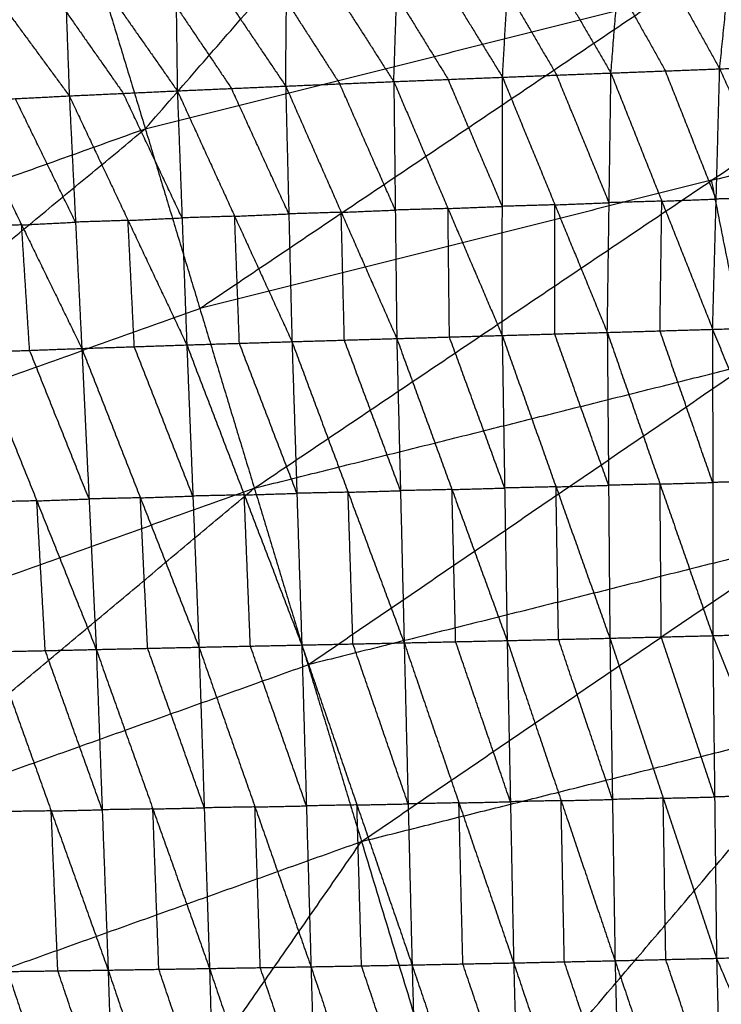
# Model space of a CAD drawing. Header units: millimetres. Extents: x -106 to 110, y -96 to 120.
# Tile 410 of 656: x -26.36 to -20.27, y 93.66 to 102.21. Entities that reach past the tile are written whole.
import ezdxf

# ---------------------------------------------------------------- set-up
doc = ezdxf.new("R2010")
doc.units = ezdxf.units.MM
doc.header["$MEASUREMENT"] = 0
doc.layers.add('Default', color=7, linetype='Continuous', true_color=0x000000)

msp = doc.modelspace()

# ---------------------------------------------------------------- linework, layer by layer
at = {"layer": 'Default'}
for points in [[(-25.2713, 101.2606, 9.1165), (-21.4752, 105.6204, 10.5669), (-17.6792, 109.9802, 12.0172)], [(-27.1934, 107.597, 12.0172), (-26.2323, 104.4288, 10.5669), (-25.2713, 101.2606, 9.1165)], [(-25.2713, 101.2606, 9.1165), (-20.8293, 102.3732, 9.1165), (-16.3874, 103.4859, 9.1165)], [(-24.3249, 98.1408, 7.9444), (-20.3561, 100.8133, 8.5305), (-16.3874, 103.4859, 9.1165)], [(-21.2298, 101.7447, 4.0571), (-21.1704, 102.5018, 5.3837), (-21.1109, 103.259, 6.7103)], [(-21.1109, 103.259, 6.7103), (-20.6985, 102.5198, 5.3484), (-20.2861, 101.7807, 3.9865)], [(-20.2861, 101.7807, 3.9865), (-20.209, 102.544, 5.31), (-20.1319, 103.3074, 6.6335)], [(-22.1708, 101.7081, 4.1306), (-22.1285, 102.4589, 5.4609), (-22.0863, 103.2097, 6.7913)], [(-22.0863, 103.2097, 6.7913), (-21.658, 102.4772, 5.4242), (-21.2298, 101.7447, 4.0571)], [(-24.0528, 101.631, 4.2906), (-24.0459, 102.3696, 5.6286), (-24.039, 103.1082, 6.9665)], [(-24.039, 103.1082, 6.9665), (-23.5767, 102.3892, 5.5874), (-23.1143, 101.6702, 4.2083)], [(-23.1143, 101.6702, 4.2083), (-23.0896, 102.4148, 5.5426), (-23.0648, 103.1593, 6.8769)], [(-23.0648, 103.1593, 6.8769), (-22.6178, 102.4337, 5.5037), (-22.1708, 101.7081, 4.1306)], [(-25.9833, 103.0028, 7.1588), (-25.957, 102.2744, 5.8164), (-25.9307, 101.5461, 4.4741)], [(-25.9833, 103.0028, 7.1588), (-25.4882, 102.2963, 5.7689), (-24.9931, 101.5898, 4.3791)], [(-25.0131, 103.056, 7.0606), (-25.0031, 102.3229, 5.7199), (-24.9931, 101.5898, 4.3791)], [(-25.0131, 103.056, 7.0606), (-24.5329, 102.3435, 5.6756), (-24.0528, 101.631, 4.2906)], [(-26.9575, 102.9444, 7.2602), (-26.4441, 102.2452, 5.8672), (-25.9307, 101.5461, 4.4741)], [(-21.1704, 102.5018, 5.3837), (-20.9641, 102.1323, 4.7028), (-20.7579, 101.7627, 4.0218)], [(-23.0896, 102.4148, 5.5426), (-22.8661, 102.0519, 4.856), (-22.6426, 101.6891, 4.1695)], [(-22.1285, 102.4589, 5.4609), (-21.9144, 102.0926, 4.7774), (-21.7003, 101.7264, 4.0939)], [(-25.0031, 102.3229, 5.7199), (-24.763, 101.9667, 5.0274), (-24.5229, 101.6104, 4.3349)], [(-24.7981, 99.7007, 8.5305), (-22.8137, 101.0369, 8.8235), (-20.8293, 102.3732, 9.1165)], [(-24.0459, 102.3696, 5.6286), (-23.8147, 102.0101, 4.939), (-23.5835, 101.6506, 4.2495)], [(-25.957, 102.2744, 5.8164), (-25.7094, 101.9212, 5.1215), (-25.4619, 101.568, 4.4266)], [(-20.3561, 100.8133, 8.5305), (-18.2128, 101.3502, 8.5305), (-16.0694, 101.8871, 8.5305)], [(-20.2861, 101.7807, 3.9865), (-19.7603, 101.8006, 3.9484), (-19.2345, 101.8205, 3.9104)], [(-22.1708, 101.7081, 4.1306), (-21.7003, 101.7264, 4.0939), (-21.2298, 101.7447, 4.0571)], [(-21.2457, 100.6188, 3.1283), (-21.473, 101.1726, 3.6111), (-21.7003, 101.7264, 4.0939)], [(-21.2616, 99.4928, 2.1994), (-21.2457, 100.6188, 3.1283), (-21.2298, 101.7447, 4.0571)], [(-21.2298, 101.7447, 4.0571), (-20.7579, 101.7627, 4.0218), (-20.2861, 101.7807, 3.9865)], [(-21.2298, 101.7447, 4.0571), (-20.7886, 100.6323, 3.0964), (-20.3474, 99.5198, 2.1358)], [(-20.3167, 100.6503, 3.0611), (-20.5373, 101.2065, 3.5415), (-20.7579, 101.7627, 4.0218)], [(-20.3474, 99.5198, 2.1358), (-20.3167, 100.6503, 3.0611), (-20.2861, 101.7807, 3.9865)], [(-20.2861, 101.7807, 3.9865), (-19.7881, 100.6667, 3.0246), (-19.29, 99.5526, 2.0628)], [(-24.9931, 101.5898, 4.3791), (-24.5229, 101.6104, 4.3349), (-24.0528, 101.631, 4.2906)], [(-24.0528, 101.631, 4.2906), (-23.5835, 101.6506, 4.2495), (-23.1143, 101.6702, 4.2083)], [(-24.0528, 101.631, 4.2906), (-24.0255, 100.5218, 3.3485), (-23.9982, 99.4126, 2.4064)], [(-24.0528, 101.631, 4.2906), (-23.5707, 100.5353, 3.3119), (-23.0887, 99.4397, 2.3332)], [(-23.1015, 100.5549, 3.2708), (-23.3425, 101.1027, 3.7601), (-23.5835, 101.6506, 4.2495)], [(-23.1143, 101.6702, 4.2083), (-22.6426, 101.6891, 4.1695), (-22.1708, 101.7081, 4.1306)], [(-23.1143, 101.6702, 4.2083), (-23.1015, 100.5549, 3.2708), (-23.0887, 99.4397, 2.3332)], [(-23.1143, 101.6702, 4.2083), (-22.6442, 100.5682, 3.2364), (-22.174, 99.4663, 2.2646)], [(-22.1724, 100.5872, 3.1976), (-22.4075, 101.1381, 3.6835), (-22.6426, 101.6891, 4.1695)], [(-22.174, 99.4663, 2.2646), (-22.1724, 100.5872, 3.1976), (-22.1708, 101.7081, 4.1306)], [(-22.1708, 101.7081, 4.1306), (-21.7162, 100.6004, 3.165), (-21.2616, 99.4928, 2.1994)], [(-26.867, 101.4978, 4.5764), (-26.3988, 101.522, 4.5253), (-25.9307, 101.5461, 4.4741)], [(-25.9307, 101.5461, 4.4741), (-25.4619, 101.568, 4.4266), (-24.9931, 101.5898, 4.3791)], [(-25.9307, 101.5461, 4.4741), (-25.8764, 100.4499, 3.5241), (-25.8221, 99.3537, 2.574)], [(-25.9307, 101.5461, 4.4741), (-25.4208, 100.4652, 3.4802), (-24.911, 99.3843, 2.4863)], [(-24.952, 100.4871, 3.4327), (-25.207, 101.0275, 3.9297), (-25.4619, 101.568, 4.4266)], [(-24.9931, 101.5898, 4.3791), (-24.952, 100.4871, 3.4327), (-24.911, 99.3843, 2.4863)], [(-24.9931, 101.5898, 4.3791), (-24.4956, 100.5012, 3.3927), (-23.9982, 99.4126, 2.4064)], [(-24.0255, 100.5218, 3.3485), (-24.2742, 101.0661, 3.8417), (-24.5229, 101.6104, 4.3349)], [(-26.867, 101.4978, 4.5764), (-26.3445, 100.4258, 3.5752), (-25.8221, 99.3537, 2.574)], [(-25.8764, 100.4499, 3.5241), (-26.1376, 100.9859, 4.0247), (-26.3988, 101.522, 4.5253)], [(-33.8943, 98.1752, 9.1165), (-29.5828, 99.7179, 9.1165), (-25.2713, 101.2606, 9.1165)], [(-32.6467, 95.1632, 7.9444), (-28.959, 98.2119, 8.5305), (-25.2713, 101.2606, 9.1165)], [(-25.2713, 101.2606, 9.1165), (-24.7981, 99.7007, 8.5305), (-24.3249, 98.1408, 7.9444)], [(-20.3561, 100.8133, 8.5305), (-22.5771, 100.257, 8.5305), (-24.7981, 99.7007, 8.5305)], [(-20.0381, 99.2146, 7.9444), (-20.1971, 100.0139, 8.2375), (-20.3561, 100.8133, 8.5305)], [(-21.7162, 100.6004, 3.165), (-21.4809, 100.6096, 3.1466), (-21.2457, 100.6188, 3.1283)], [(-20.7886, 100.6323, 3.0964), (-21.0171, 100.6255, 3.1123), (-21.2457, 100.6188, 3.1283)], [(-20.8045, 99.5063, 2.1676), (-20.7965, 100.0693, 2.632), (-20.7886, 100.6323, 3.0964)], [(-20.7886, 100.6323, 3.0964), (-20.5526, 100.6413, 3.0788), (-20.3167, 100.6503, 3.0611)], [(-19.7881, 100.6667, 3.0246), (-20.0524, 100.6585, 3.0429), (-20.3167, 100.6503, 3.0611)], [(-24.4956, 100.5012, 3.3927), (-24.2606, 100.5115, 3.3706), (-24.0255, 100.5218, 3.3485)], [(-23.5707, 100.5353, 3.3119), (-23.7981, 100.5285, 3.3302), (-24.0255, 100.5218, 3.3485)], [(-23.5707, 100.5353, 3.3119), (-23.3361, 100.5451, 3.2913), (-23.1015, 100.5549, 3.2708)], [(-23.5435, 99.4261, 2.3698), (-23.5571, 99.9807, 2.8408), (-23.5707, 100.5353, 3.3119)], [(-22.6442, 100.5682, 3.2364), (-22.8728, 100.5616, 3.2536), (-23.1015, 100.5549, 3.2708)], [(-22.6442, 100.5682, 3.2364), (-22.4083, 100.5777, 3.217), (-22.1724, 100.5872, 3.1976)], [(-22.6314, 99.453, 2.2989), (-22.6378, 100.0106, 2.7677), (-22.6442, 100.5682, 3.2364)], [(-21.7162, 100.6004, 3.165), (-21.9443, 100.5938, 3.1813), (-22.1724, 100.5872, 3.1976)], [(-21.7178, 99.4795, 2.232), (-21.717, 100.04, 2.6985), (-21.7162, 100.6004, 3.165)], [(-26.3445, 100.4258, 3.5752), (-26.1105, 100.4378, 3.5497), (-25.8764, 100.4499, 3.5241)], [(-25.4208, 100.4652, 3.4802), (-25.6486, 100.4575, 3.5021), (-25.8764, 100.4499, 3.5241)], [(-25.4208, 100.4652, 3.4802), (-25.1864, 100.4761, 3.4565), (-24.952, 100.4871, 3.4327)], [(-25.3665, 99.369, 2.5302), (-25.3937, 99.9171, 3.0052), (-25.4208, 100.4652, 3.4802)], [(-24.4956, 100.5012, 3.3927), (-24.7238, 100.4941, 3.4127), (-24.952, 100.4871, 3.4327)], [(-24.4546, 99.3984, 2.4463), (-24.4751, 99.9498, 2.9195), (-24.4956, 100.5012, 3.3927)], [(-26.3445, 100.4258, 3.5752), (-26.5711, 100.4175, 3.5996), (-26.7977, 100.4093, 3.6239)], [(-26.2752, 99.3372, 2.6227), (-26.3099, 99.8815, 3.099), (-26.3445, 100.4258, 3.5752)], [(-24.3249, 98.1408, 7.9444), (-20.0381, 99.2146, 7.9444), (-15.7514, 100.2883, 7.9444)], [(-23.3945, 95.0736, 6.9532), (-19.5729, 97.6809, 7.4488), (-15.7514, 100.2883, 7.9444)], [(-28.959, 98.2119, 8.5305), (-26.8785, 98.9563, 8.5305), (-24.7981, 99.7007, 8.5305)], [(-22.174, 99.4663, 2.2646), (-21.7178, 99.4795, 2.232), (-21.2616, 99.4928, 2.1994)], [(-21.2616, 99.4928, 2.1994), (-20.8045, 99.5063, 2.1676), (-20.3474, 99.5198, 2.1358)], [(-21.2616, 99.4928, 2.1994), (-21.2505, 98.1656, 1.6603), (-21.2395, 96.8383, 1.1212)], [(-21.2616, 99.4928, 2.1994), (-20.8041, 98.1766, 1.6317), (-20.3467, 96.8605, 1.0639)], [(-20.347, 98.1901, 1.5999), (-20.5758, 98.8482, 1.8837), (-20.8045, 99.5063, 2.1676)], [(-20.3474, 99.5198, 2.1358), (-19.8187, 99.5362, 2.0993), (-19.29, 99.5526, 2.0628)], [(-20.3474, 99.5198, 2.1358), (-20.347, 98.1901, 1.5999), (-20.3467, 96.8605, 1.0639)], [(-20.3474, 99.5198, 2.1358), (-19.8116, 98.2052, 1.5651), (-19.2758, 96.8906, 0.9945)], [(-24.911, 99.3843, 2.4863), (-24.4546, 99.3984, 2.4463), (-23.9982, 99.4126, 2.4064)], [(-23.9982, 99.4126, 2.4064), (-23.5435, 99.4261, 2.3698), (-23.0887, 99.4397, 2.3332)], [(-23.9982, 99.4126, 2.4064), (-23.9556, 98.0959, 1.8556), (-23.913, 96.7793, 1.3047)], [(-23.9982, 99.4126, 2.4064), (-23.5113, 98.1054, 1.8231), (-23.0244, 96.7981, 1.2399)], [(-23.0566, 98.1189, 1.7865), (-23.3, 98.7725, 2.0782), (-23.5435, 99.4261, 2.3698)], [(-23.0887, 99.4397, 2.3332), (-22.6314, 99.453, 2.2989), (-22.174, 99.4663, 2.2646)], [(-23.0887, 99.4397, 2.3332), (-23.0566, 98.1189, 1.7865), (-23.0244, 96.7981, 1.2399)], [(-23.0887, 99.4397, 2.3332), (-22.6098, 98.1287, 1.7562), (-22.1308, 96.8177, 1.1791)], [(-22.1524, 98.142, 1.7218), (-22.3919, 98.7975, 2.0104), (-22.6314, 99.453, 2.2989)], [(-22.174, 99.4663, 2.2646), (-22.1524, 98.142, 1.7218), (-22.1308, 96.8177, 1.1791)], [(-22.174, 99.4663, 2.2646), (-21.7067, 98.1523, 1.6929), (-21.2395, 96.8383, 1.1212)], [(-21.2505, 98.1656, 1.6603), (-21.4842, 98.8226, 1.9461), (-21.7178, 99.4795, 2.232)], [(-26.7284, 99.3207, 2.6714), (-26.2752, 99.3372, 2.6227), (-25.8221, 99.3537, 2.574)], [(-26.7284, 99.3207, 2.6714), (-26.2125, 98.0306, 2.0636), (-25.6967, 96.7405, 1.4559)], [(-25.7594, 98.0471, 2.015), (-26.0173, 98.6922, 2.3188), (-26.2752, 99.3372, 2.6227)], [(-25.8221, 99.3537, 2.574), (-25.3665, 99.369, 2.5302), (-24.911, 99.3843, 2.4863)], [(-25.8221, 99.3537, 2.574), (-25.7594, 98.0471, 2.015), (-25.6967, 96.7405, 1.4559)], [(-25.8221, 99.3537, 2.574), (-25.3137, 98.0571, 1.9752), (-24.8053, 96.7605, 1.3763)], [(-24.8582, 98.0724, 1.9313), (-25.1123, 98.7207, 2.2307), (-25.3665, 99.369, 2.5302)], [(-24.911, 99.3843, 2.4863), (-24.8582, 98.0724, 1.9313), (-24.8053, 96.7605, 1.3763)], [(-24.911, 99.3843, 2.4863), (-24.412, 98.0818, 1.8955), (-23.913, 96.7793, 1.3047)], [(-23.9556, 98.0959, 1.8556), (-24.2051, 98.7472, 2.1509), (-24.4546, 99.3984, 2.4463)], [(-23.8597, 96.6072, 7.4488), (-21.9489, 97.9109, 7.6966), (-20.0381, 99.2146, 7.9444)], [(-32.6467, 95.1632, 7.9444), (-28.4858, 96.652, 7.9444), (-24.3249, 98.1408, 7.9444)], [(-31.4201, 92.202, 6.9532), (-27.8725, 95.1714, 7.4488), (-24.3249, 98.1408, 7.9444)], [(-24.3249, 98.1408, 7.9444), (-23.8597, 96.6072, 7.4488), (-23.3945, 95.0736, 6.9532)], [(-22.6098, 98.1287, 1.7562), (-22.8332, 98.1238, 1.7713), (-23.0566, 98.1189, 1.7865)], [(-22.6098, 98.1287, 1.7562), (-22.3811, 98.1353, 1.739), (-22.1524, 98.142, 1.7218)], [(-22.5776, 96.8079, 1.2095), (-22.5937, 97.4683, 1.4828), (-22.6098, 98.1287, 1.7562)], [(-21.7067, 98.1523, 1.6929), (-21.9296, 98.1472, 1.7074), (-22.1524, 98.142, 1.7218)], [(-21.7067, 98.1523, 1.6929), (-21.4786, 98.1589, 1.6766), (-21.2505, 98.1656, 1.6603)], [(-21.6851, 96.828, 1.1502), (-21.6959, 97.4902, 1.4215), (-21.7067, 98.1523, 1.6929)], [(-20.8041, 98.1766, 1.6317), (-21.0273, 98.1711, 1.646), (-21.2505, 98.1656, 1.6603)], [(-20.8041, 98.1766, 1.6317), (-20.5756, 98.1834, 1.6158), (-20.347, 98.1901, 1.5999)], [(-20.7931, 96.8494, 1.0926), (-20.7986, 97.513, 1.3621), (-20.8041, 98.1766, 1.6317)], [(-19.8116, 98.2052, 1.5651), (-20.0793, 98.1976, 1.5825), (-20.347, 98.1901, 1.5999)], [(-26.2125, 98.0306, 2.0636), (-25.986, 98.0389, 2.0393), (-25.7594, 98.0471, 2.015)], [(-25.3137, 98.0571, 1.9752), (-25.5365, 98.0521, 1.9951), (-25.7594, 98.0471, 2.015)], [(-25.3137, 98.0571, 1.9752), (-25.0859, 98.0647, 1.9532), (-24.8582, 98.0724, 1.9313)], [(-25.251, 96.7505, 1.4161), (-25.2824, 97.4038, 1.6956), (-25.3137, 98.0571, 1.9752)], [(-24.412, 98.0818, 1.8955), (-24.6351, 98.0771, 1.9134), (-24.8582, 98.0724, 1.9313)], [(-24.412, 98.0818, 1.8955), (-24.1838, 98.0889, 1.8755), (-23.9556, 98.0959, 1.8556)], [(-24.3591, 96.7699, 1.3405), (-24.3856, 97.4258, 1.618), (-24.412, 98.0818, 1.8955)], [(-23.5113, 98.1054, 1.8231), (-23.7334, 98.1006, 1.8393), (-23.9556, 98.0959, 1.8556)], [(-23.5113, 98.1054, 1.8231), (-23.2839, 98.1121, 1.8048), (-23.0566, 98.1189, 1.7865)], [(-23.4687, 96.7887, 1.2723), (-23.49, 97.447, 1.5477), (-23.5113, 98.1054, 1.8231)], [(-26.2125, 98.0306, 2.0636), (-26.4338, 98.0257, 2.0861), (-26.655, 98.0207, 2.1085)], [(-26.1392, 96.7306, 1.5008), (-26.1759, 97.3806, 1.7822), (-26.2125, 98.0306, 2.0636)], [(-19.5729, 97.6809, 7.4488), (-21.7163, 97.1441, 7.4488), (-23.8597, 96.6072, 7.4488)], [(-23.3945, 95.0736, 6.9532), (-19.2603, 96.1091, 6.9532), (-15.126, 97.1447, 6.9532)], [(-21.6857, 89.4404, 5.5886), (-18.4059, 93.2926, 6.2709), (-15.126, 97.1447, 6.9532)], [(-21.2395, 96.8383, 1.1212), (-20.7931, 96.8494, 1.0926), (-20.3467, 96.8605, 1.0639)], [(-20.3301, 95.4602, 0.8293), (-20.5616, 96.1548, 0.9609), (-20.7931, 96.8494, 1.0926)], [(-20.3467, 96.8605, 1.0639), (-19.8112, 96.8755, 1.0292), (-19.2758, 96.8906, 0.9945)], [(-20.3467, 96.8605, 1.0639), (-20.3301, 95.4602, 0.8293), (-20.3135, 94.0598, 0.5947)], [(-20.3467, 96.8605, 1.0639), (-19.7831, 95.4755, 0.7965), (-19.2194, 94.0906, 0.529)], [(-25.6967, 96.7405, 1.4559), (-25.251, 96.7505, 1.4161), (-24.8053, 96.7605, 1.3763)], [(-24.8053, 96.7605, 1.3763), (-24.3591, 96.7699, 1.3405), (-23.913, 96.7793, 1.3047)], [(-24.8053, 96.7605, 1.3763), (-24.7595, 95.366, 1.1321), (-24.7136, 93.9715, 0.8879)], [(-24.8053, 96.7605, 1.3763), (-24.3192, 95.3733, 1.0982), (-23.833, 93.9862, 0.8201)], [(-23.873, 95.3828, 1.0624), (-24.1161, 96.0763, 1.2015), (-24.3591, 96.7699, 1.3405)], [(-23.913, 96.7793, 1.3047), (-23.4687, 96.7887, 1.2723), (-23.0244, 96.7981, 1.2399)], [(-23.913, 96.7793, 1.3047), (-23.873, 95.3828, 1.0624), (-23.833, 93.9862, 0.8201)], [(-23.913, 96.7793, 1.3047), (-23.4344, 95.3907, 1.0317), (-22.9559, 94.0021, 0.7587)], [(-22.9902, 95.4001, 0.9993), (-23.2294, 96.0944, 1.1358), (-23.4687, 96.7887, 1.2723)], [(-23.0244, 96.7981, 1.2399), (-22.5776, 96.8079, 1.2095), (-22.1308, 96.8177, 1.1791)], [(-23.0244, 96.7981, 1.2399), (-22.9902, 95.4001, 0.9993), (-22.9559, 94.0021, 0.7587)], [(-23.0244, 96.7981, 1.2399), (-22.5492, 95.4088, 0.9707), (-22.074, 94.0195, 0.7016)], [(-22.1024, 95.4186, 0.9404), (-22.34, 96.1133, 1.0749), (-22.5776, 96.8079, 1.2095)], [(-22.1308, 96.8177, 1.1791), (-21.6851, 96.828, 1.1502), (-21.2395, 96.8383, 1.1212)], [(-22.1308, 96.8177, 1.1791), (-22.1024, 95.4186, 0.9404), (-22.074, 94.0195, 0.7016)], [(-22.1308, 96.8177, 1.1791), (-21.6627, 95.4282, 0.9134), (-21.1945, 94.0387, 0.6476)], [(-21.217, 95.4385, 0.8844), (-21.4511, 96.1333, 1.0173), (-21.6851, 96.828, 1.1502)], [(-21.2395, 96.8383, 1.1212), (-21.217, 95.4385, 0.8844), (-21.1945, 94.0387, 0.6476)], [(-21.2395, 96.8383, 1.1212), (-20.7765, 95.4491, 0.8579), (-20.3135, 94.0598, 0.5947)], [(-26.5817, 96.7207, 1.5457), (-26.1392, 96.7306, 1.5008), (-25.6967, 96.7405, 1.4559)], [(-26.5817, 96.7207, 1.5457), (-26.0875, 95.3389, 1.2546), (-25.5933, 93.9571, 0.9636)], [(-25.645, 95.3488, 1.2097), (-25.8921, 96.0397, 1.3552), (-26.1392, 96.7306, 1.5008)], [(-25.6967, 96.7405, 1.4559), (-25.645, 95.3488, 1.2097), (-25.5933, 93.9571, 0.9636)], [(-25.6967, 96.7405, 1.4559), (-25.2052, 95.356, 1.1719), (-24.7136, 93.9715, 0.8879)], [(-24.7595, 95.366, 1.1321), (-25.0052, 96.0582, 1.2741), (-25.251, 96.7505, 1.4161)], [(-27.8725, 95.1714, 7.4488), (-25.8661, 95.8893, 7.4488), (-23.8597, 96.6072, 7.4488)], [(-22.5401, 92.257, 6.2709), (-20.9002, 94.1831, 6.612), (-19.2603, 96.1091, 6.9532)], [(-19.7831, 95.4755, 0.7965), (-20.0566, 95.4679, 0.8129), (-20.3301, 95.4602, 0.8293)], [(-23.4344, 95.3907, 1.0317), (-23.6537, 95.3867, 1.0471), (-23.873, 95.3828, 1.0624)], [(-23.4344, 95.3907, 1.0317), (-23.2123, 95.3954, 1.0155), (-22.9902, 95.4001, 0.9993)], [(-23.3945, 93.9942, 0.7894), (-23.4144, 94.6924, 0.9106), (-23.4344, 95.3907, 1.0317)], [(-22.5492, 95.4088, 0.9707), (-22.7697, 95.4045, 0.985), (-22.9902, 95.4001, 0.9993)], [(-22.5492, 95.4088, 0.9707), (-22.3258, 95.4137, 0.9556), (-22.1024, 95.4186, 0.9404)], [(-22.515, 94.0108, 0.7302), (-22.5321, 94.7098, 0.8505), (-22.5492, 95.4088, 0.9707)], [(-21.6627, 95.4282, 0.9134), (-21.8825, 95.4234, 0.9269), (-22.1024, 95.4186, 0.9404)], [(-21.6627, 95.4282, 0.9134), (-21.4398, 95.4333, 0.8989), (-21.217, 95.4385, 0.8844)], [(-21.6343, 94.0291, 0.6746), (-21.6485, 94.7287, 0.794), (-21.6627, 95.4282, 0.9134)], [(-20.7765, 95.4491, 0.8579), (-20.9967, 95.4438, 0.8712), (-21.217, 95.4385, 0.8844)], [(-20.7765, 95.4491, 0.8579), (-20.5533, 95.4546, 0.8436), (-20.3301, 95.4602, 0.8293)], [(-20.754, 94.0493, 0.6211), (-20.7652, 94.7492, 0.7395), (-20.7765, 95.4491, 0.8579)], [(-26.0875, 95.3389, 1.2546), (-26.3058, 95.3358, 1.276), (-26.5241, 95.3328, 1.2974)], [(-26.0875, 95.3389, 1.2546), (-25.8662, 95.3438, 1.2322), (-25.645, 95.3488, 1.2097)], [(-26.0299, 93.951, 1.0063), (-26.0587, 94.6449, 1.1305), (-26.0875, 95.3389, 1.2546)], [(-25.2052, 95.356, 1.1719), (-25.4251, 95.3524, 1.1908), (-25.645, 95.3488, 1.2097)], [(-25.2052, 95.356, 1.1719), (-24.9823, 95.361, 1.152), (-24.7595, 95.366, 1.1321)], [(-25.1535, 93.9643, 0.9257), (-25.1793, 94.6601, 1.0488), (-25.2052, 95.356, 1.1719)], [(-24.3192, 95.3733, 1.0982), (-24.5393, 95.3697, 1.1152), (-24.7595, 95.366, 1.1321)], [(-24.3192, 95.3733, 1.0982), (-24.0961, 95.3781, 1.0803), (-23.873, 95.3828, 1.0624)], [(-24.2733, 93.9789, 0.854), (-24.2963, 94.6761, 0.9761), (-24.3192, 95.3733, 1.0982)], [(-31.4201, 92.202, 6.9532), (-27.4073, 93.6378, 6.9532), (-23.3945, 95.0736, 6.9532)], [(-29.1674, 86.7634, 5.5886), (-26.2809, 90.9185, 6.2709), (-23.3945, 95.0736, 6.9532)], [(-23.3945, 95.0736, 6.9532), (-22.5401, 92.257, 6.2709), (-21.6857, 89.4404, 5.5886)], [(-22.074, 94.0195, 0.7016), (-21.6343, 94.0291, 0.6746), (-21.1945, 94.0387, 0.6476)], [(-21.157, 92.6087, 0.8063), (-21.3956, 93.3189, 0.7404), (-21.6343, 94.0291, 0.6746)], [(-21.1945, 94.0387, 0.6476), (-20.754, 94.0493, 0.6211), (-20.3135, 94.0598, 0.5947)], [(-21.1945, 94.0387, 0.6476), (-21.157, 92.6087, 0.8063), (-21.1194, 91.1787, 0.965)], [(-21.1945, 94.0387, 0.6476), (-20.7174, 92.6207, 0.7815), (-20.2403, 91.2026, 0.9154)], [(-20.2769, 92.6312, 0.755), (-20.5155, 93.3403, 0.6881), (-20.754, 94.0493, 0.6211)], [(-20.3135, 94.0598, 0.5947), (-19.7664, 94.0752, 0.5618), (-19.2194, 94.0906, 0.529)], [(-20.3135, 94.0598, 0.5947), (-20.2769, 92.6312, 0.755), (-20.2403, 91.2026, 0.9154)], [(-20.3135, 94.0598, 0.5947), (-19.7137, 92.6488, 0.7244), (-19.1139, 91.2377, 0.8542)], [(-26.4666, 93.9449, 1.0491), (-26.0299, 93.951, 1.0063), (-25.5933, 93.9571, 0.9636)], [(-26.4666, 93.9449, 1.0491), (-25.9862, 92.5165, 1.1583), (-25.5057, 91.088, 1.2674)], [(-25.5495, 92.5225, 1.1155), (-25.7897, 93.2368, 1.0609), (-26.0299, 93.951, 1.0063)], [(-25.5933, 93.9571, 0.9636), (-25.1535, 93.9643, 0.9257), (-24.7136, 93.9715, 0.8879)], [(-25.5933, 93.9571, 0.9636), (-25.5495, 92.5225, 1.1155), (-25.5057, 91.088, 1.2674)], [(-25.5933, 93.9571, 0.9636), (-25.1113, 92.5297, 1.0797), (-24.6293, 91.1024, 1.1959)], [(-24.6715, 92.537, 1.0419), (-24.9125, 93.2506, 0.9838), (-25.1535, 93.9643, 0.9257)], [(-24.7136, 93.9715, 0.8879), (-24.2733, 93.9789, 0.854), (-23.833, 93.9862, 0.8201)], [(-24.7136, 93.9715, 0.8879), (-24.6715, 92.537, 1.0419), (-24.6293, 91.1024, 1.1959)], [(-24.7136, 93.9715, 0.8879), (-24.2326, 92.545, 1.0095), (-23.7515, 91.1185, 1.131)], [(-23.7923, 92.5524, 0.9755), (-24.0328, 93.2656, 0.9148), (-24.2733, 93.9789, 0.854)], [(-23.833, 93.9862, 0.8201), (-23.3945, 93.9942, 0.7894), (-22.9559, 94.0021, 0.7587)], [(-23.833, 93.9862, 0.8201), (-23.7923, 92.5524, 0.9755), (-23.7515, 91.1185, 1.131)], [(-23.833, 93.9862, 0.8201), (-23.3545, 92.5614, 0.9459), (-22.876, 91.1366, 1.0717)], [(-22.916, 92.5693, 0.9152), (-23.1552, 93.2817, 0.8523), (-23.3945, 93.9942, 0.7894)], [(-22.9559, 94.0021, 0.7587), (-22.515, 94.0108, 0.7302), (-22.074, 94.0195, 0.7016)], [(-22.9559, 94.0021, 0.7587), (-22.916, 92.5693, 0.9152), (-22.876, 91.1366, 1.0717)], [(-22.9559, 94.0021, 0.7587), (-22.4761, 92.5794, 0.8876), (-21.9963, 91.1567, 1.0166)], [(-22.0352, 92.5881, 0.8591), (-22.2751, 93.2995, 0.7946), (-22.515, 94.0108, 0.7302)], [(-22.074, 94.0195, 0.7016), (-22.0352, 92.5881, 0.8591), (-21.9963, 91.1567, 1.0166)], [(-22.074, 94.0195, 0.7016), (-21.5967, 92.5991, 0.8333), (-21.1194, 91.1787, 0.965)]]:
    msp.add_open_spline(points, degree=2, dxfattribs=at)

doc.saveas('drawing.dxf')
